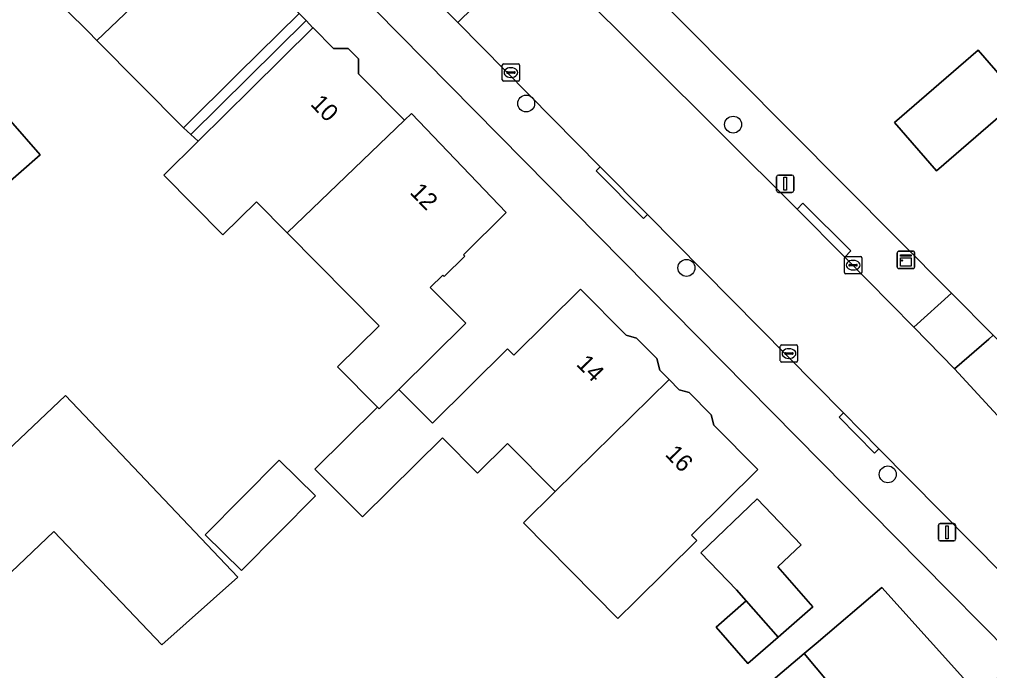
# Model space of a CAD drawing. Extents: x 161772 to 163126, y 383092 to 383917.
# Drawn here: x 162327.9 to 162384, y 383296 to 383333.8 of the extents above; entities that cross this region are included whole.
import ezdxf

# ---------------------------------------------------------------- set-up
doc = ezdxf.new("R2010")
doc.units = 0
for name, color, linetype in [('IMGEO_Boom', 7, 'Continuous'), ('IMGEO_Erf', 7, 'Continuous'), ('IMGEO_Kast', 7, 'Continuous'), ('IMGEO_Kolk', 7, 'Continuous'), ('IMGEO_Lichtmast', 7, 'Continuous'), ('IMGEO_Pand', 7, 'Continuous'), ('IMGEO_Pand_nummerreeks', 7, 'Continuous'), ('IMGEO_Pand_overbouw', 7, 'Continuous'), ('IMGEO_Rijbaan_lokaal_open', 7, 'Continuous'), ('IMGEO_Voetpad_open', 7, 'Continuous')]:
    doc.layers.add(name, color=color, linetype=linetype)

msp = doc.modelspace()

# ---------------------------------------------------------------- linework, layer by layer
at = {"layer": 'IMGEO_Boom'}
for centre in [(162357.189, 383328.892), (162369.163, 383327.668), (162366.462, 383319.365), (162378.114, 383307.406)]:
    msp.add_circle(centre, 0.489, dxfattribs=at)
at = {"layer": 'IMGEO_Erf'}
for points in [[(162461.918, 383426.682), (162359.973, 383339.918), (162381.807, 383317.904), (162384.224, 383315.47)], [(162384.171, 383295.362), (162385.195, 383296.277), (162385.194, 383297.049), (162380.015, 383302.296), (162318.286, 383364.906)], [(162368.044, 383292.581), (162373.272, 383297.025), (162373.965, 383297.614), (162377.774, 383300.852), (162383.362, 383294.638)]]:
    msp.add_lwpolyline(points, dxfattribs=at)
for points in [[(162332.343, 383332.538), (162331.828, 383333.057), (162329.356, 383335.522), (162326.752, 383338.151), (162325.695, 383337.105), (162323.437, 383339.384), (162326.169, 383342.091), (162329.721, 383345.609), (162331.866, 383343.444), (162333.663, 383345.224), (162339.562, 383339.471), (162339.159, 383339.07), (162341.828, 383336.376), (162342.613, 383336.373), (162343.141, 383335.839), (162343.415, 383334.799), (162344.045, 383334.111), (162340.503, 383330.603), (162337.363, 383327.492), (162337.352, 383327.481)], [(162336.213, 383324.73), (162338.211, 383326.709), (162338.225, 383326.723), (162341.275, 383329.745), (162344.843, 383333.279), (162344.856, 383333.266), (162346.033, 383332.079), (162346.886, 383332.075), (162347.483, 383331.472), (162347.479, 383330.618), (162350.149, 383327.922), (162350.541, 383328.311), (162356.034, 383322.577), (162353.555, 383320.122), (162353.633, 383320.044), (162352.439, 383318.861), (162352.362, 383318.939), (162351.638, 383318.223), (162353.685, 383316.156), (162349.818, 383312.326), (162351.762, 383310.365), (162356.111, 383314.673), (162356.468, 383314.312), (162360.328, 383318.135), (162362.969, 383315.469), (162363.576, 383315.303), (162364.749, 383314.119), (162364.926, 383313.445), (162365.46, 383312.907), (162366.051, 383312.31), (162366.614, 383312.156), (162367.894, 383310.863), (162368.053, 383310.26), (162370.6, 383307.689), (162366.76, 383303.886), (162367.065, 383303.577), (162363.513, 383300.059), (162362.499, 383299.054), (162357.023, 383304.598), (162358.855, 383306.413), (162356.102, 383309.193), (162354.371, 383307.479), (162352.338, 383309.531), (162347.706, 383304.944), (162344.961, 383307.716), (162348.581, 383311.303), (162346.274, 383313.632), (162348.68, 383316.016), (162343.346, 383321.401), (162341.57, 383323.193), (162339.634, 383321.276)], [(162380.929, 383324.986), (162378.505, 383327.788), (162383.352, 383331.975), (162385.775, 383329.172)], [(162322.914, 383324.035), (162327.337, 383327.892), (162329.064, 383325.911), (162324.641, 383322.054)], [(162330.524, 383311.97), (162332.329, 383310.066), (162333.378, 383308.96), (162340.506, 383301.443), (162336.099, 383297.523), (162329.852, 383304.094), (162322.829, 383297.422), (162319.227, 383301.278)], [(162342.892, 383308.237), (162344.987, 383306.164), (162340.704, 383301.836), (162338.609, 383303.909)], [(162369.92, 383300.077), (162369.365, 383300.711), (162367.302, 383302.867), (162370.559, 383305.984), (162373.1, 383303.329), (162371.762, 383302.049), (162373.784, 383299.736), (162371.763, 383297.969), (162370.019, 383296.444), (162368.176, 383298.552)]]:
    msp.add_lwpolyline(points, close=True, dxfattribs=at)
at = {"layer": 'IMGEO_Kast'}
for p, q in [((162378.741, 383320.332), (162379.582, 383320.332)), ((162379.582, 383320.332), (162378.741, 383320.332)), ((162378.666, 383319.407), (162378.666, 383320.248)), ((162378.666, 383320.248), (162378.666, 383319.407)), ((162379.666, 383320.257), (162379.666, 383319.416)), ((162379.666, 383319.416), (162379.666, 383320.257)), ((162379.591, 383319.332), (162378.75, 383319.332)), ((162378.75, 383319.332), (162379.591, 383319.332))]:
    msp.add_line(p, q, dxfattribs=at)
for points in [[(162378.861, 383320.122), (162379.461, 383320.122), (162379.461, 383320.037), (162378.861, 383320.037), (162378.861, 383320.122)], [(162378.861, 383319.947), (162379.461, 383319.947), (162379.461, 383319.458), (162378.861, 383319.458), (162378.861, 383319.947)]]:
    msp.add_lwpolyline(points, dxfattribs=at)
msp.add_circle((162378.945, 383319.796), 0.0377, dxfattribs=at)
for centre, start, end in [((162378.744, 383320.254), 92.4484, 184.2845), ((162378.744, 383320.254), 92.4484, 184.2845), ((162379.588, 383320.254), 2.4484, 94.2845), ((162379.588, 383320.254), 2.4484, 94.2845), ((162378.744, 383319.41), 182.4484, 274.2845), ((162378.744, 383319.41), 182.4484, 274.2845), ((162379.588, 383319.41), 272.4484, 4.2845), ((162379.588, 383319.41), 272.4484, 4.2845)]:
    msp.add_arc(centre, 0.0779, start, end, dxfattribs=at)
at = {"layer": 'IMGEO_Kolk'}
for p, q in [((162355.804, 383330.26), (162355.804, 383331.112)), ((162355.879, 383331.186), (162356.731, 383331.186)), ((162356.805, 383331.112), (162356.805, 383330.26)), ((162356.063, 383330.68), (162356.063, 383330.692)), ((162356.501, 383330.643), (162356.103, 383330.643)), ((162356.106, 383330.729), (162356.504, 383330.729)), ((162356.292, 383330.966), (162356.317, 383330.966)), ((162356.547, 383330.692), (162356.547, 383330.68)), ((162356.731, 383330.186), (162355.879, 383330.186)), ((162356.315, 383330.406), (162356.29, 383330.406)), ((162375.609, 383319.099), (162375.609, 383319.951)), ((162375.684, 383320.025), (162376.536, 383320.025)), ((162376.097, 383319.805), (162376.122, 383319.805)), ((162376.61, 383319.951), (162376.61, 383319.099)), ((162375.868, 383319.519), (162375.868, 383319.531)), ((162376.306, 383319.482), (162375.908, 383319.482)), ((162375.911, 383319.568), (162376.309, 383319.568)), ((162376.12, 383319.245), (162376.095, 383319.245)), ((162376.352, 383319.531), (162376.352, 383319.519)), ((162376.536, 383319.025), (162375.684, 383319.025)), ((162371.897, 383313.981), (162371.897, 383314.833)), ((162371.972, 383314.907), (162372.824, 383314.907)), ((162372.898, 383314.833), (162372.898, 383313.981)), ((162372.156, 383314.401), (162372.156, 383314.413)), ((162372.594, 383314.364), (162372.196, 383314.364)), ((162372.199, 383314.45), (162372.597, 383314.45)), ((162372.385, 383314.687), (162372.41, 383314.687)), ((162372.64, 383314.413), (162372.64, 383314.401)), ((162372.824, 383313.907), (162371.972, 383313.907)), ((162372.408, 383314.127), (162372.383, 383314.127))]:
    msp.add_line(p, q, dxfattribs=at)
for points in [[(162355.804, 383330.26), (162355.804, 383331.112)], [(162355.879, 383331.186), (162356.731, 383331.186)], [(162356.805, 383331.112), (162356.805, 383330.26)], [(162356.731, 383330.186), (162355.879, 383330.186)], [(162375.609, 383319.099), (162375.609, 383319.951)], [(162375.684, 383320.025), (162376.536, 383320.025)], [(162376.61, 383319.951), (162376.61, 383319.099)], [(162376.536, 383319.025), (162375.684, 383319.025)], [(162371.897, 383313.981), (162371.897, 383314.833)], [(162371.972, 383314.907), (162372.824, 383314.907)], [(162372.898, 383314.833), (162372.898, 383313.981)], [(162372.824, 383313.907), (162371.972, 383313.907)]]:
    msp.add_lwpolyline(points, dxfattribs=at)
for centre, radius, start, end in [((162355.881, 383331.11), 0.0765, 91.552, 178.448), ((162355.881, 383331.11), 0.0765, 91.552, 178.448), ((162356.729, 383331.11), 0.0765, 1.552, 88.448), ((162356.729, 383331.11), 0.0765, 1.552, 88.448), ((162356.103, 383330.689), 0.0403, 85.8775, 175.7526), ((162356.1, 383330.679), 0.0366, 178.938, 274.7102), ((162356.504, 383330.686), 0.043, 264.8664, 352.4533), ((162356.508, 383330.691), 0.0386, 1.7309, 96.639), ((162355.881, 383330.262), 0.0765, 181.552, 268.448), ((162355.881, 383330.262), 0.0765, 181.552, 268.448), ((162356.729, 383330.262), 0.0765, 271.552, 358.448), ((162356.729, 383330.262), 0.0765, 271.552, 358.448), ((162375.686, 383319.949), 0.0765, 91.552, 178.448), ((162375.686, 383319.949), 0.0765, 91.552, 178.448), ((162376.534, 383319.949), 0.0765, 1.552, 88.448), ((162376.534, 383319.949), 0.0765, 1.552, 88.448), ((162375.908, 383319.528), 0.0403, 85.8775, 175.7526), ((162375.905, 383319.518), 0.0366, 178.938, 274.7102), ((162376.309, 383319.525), 0.043, 264.8664, 352.4533), ((162376.313, 383319.53), 0.0386, 1.7309, 96.639), ((162375.686, 383319.101), 0.0765, 181.552, 268.448), ((162375.686, 383319.101), 0.0765, 181.552, 268.448), ((162376.534, 383319.101), 0.0765, 271.552, 358.448), ((162376.534, 383319.101), 0.0765, 271.552, 358.448), ((162371.974, 383314.831), 0.0765, 91.552, 178.448), ((162371.974, 383314.831), 0.0765, 91.552, 178.448), ((162372.822, 383314.831), 0.0765, 1.552, 88.448), ((162372.822, 383314.831), 0.0765, 1.552, 88.448), ((162372.196, 383314.41), 0.0403, 85.8775, 175.7526), ((162372.193, 383314.4), 0.0366, 178.938, 274.7102), ((162372.597, 383314.407), 0.043, 264.8664, 352.4533), ((162372.601, 383314.412), 0.0386, 1.7309, 96.639), ((162371.974, 383313.983), 0.0765, 181.552, 268.448), ((162371.974, 383313.983), 0.0765, 181.552, 268.448), ((162372.822, 383313.983), 0.0765, 271.552, 358.448), ((162372.822, 383313.983), 0.0765, 271.552, 358.448)]:
    msp.add_arc(centre, radius, start, end, dxfattribs=at)
for centre, major_axis, ratio, start_param, end_param in [((162356.291, 383330.686), (-0.387, 0.002), 0.722429, 4.712389, 7.853982), ((162356.316, 383330.686), (-0.39, 0.002), 0.717154, 1.570796, 4.712389), ((162376.096, 383319.525), (-0.387, 0.002), 0.722429, 4.712389, 7.853982), ((162376.121, 383319.525), (-0.39, 0.002), 0.717154, 1.570796, 4.712389), ((162372.384, 383314.407), (-0.387, 0.002), 0.722429, 4.712389, 7.853982), ((162372.409, 383314.407), (-0.39, 0.002), 0.717154, 1.570796, 4.712389)]:
    msp.add_ellipse(centre, major_axis=major_axis, ratio=ratio, start_param=start_param, end_param=end_param, dxfattribs=at)
at = {"layer": 'IMGEO_Lichtmast'}
for p, q in [((162371.682, 383323.843), (162371.682, 383324.643)), ((162371.682, 383324.643), (162371.682, 383323.843)), ((162371.782, 383324.743), (162372.572, 383324.743)), ((162372.572, 383324.743), (162371.782, 383324.743)), ((162372.672, 383324.643), (162372.672, 383323.843)), ((162372.672, 383323.843), (162372.672, 383324.643)), ((162372.572, 383323.743), (162371.782, 383323.743)), ((162371.782, 383323.743), (162372.572, 383323.743)), ((162381.047, 383303.654), (162381.047, 383304.454)), ((162381.047, 383304.454), (162381.047, 383303.654)), ((162381.147, 383304.554), (162381.937, 383304.554)), ((162381.937, 383304.554), (162381.147, 383304.554)), ((162382.037, 383304.454), (162382.037, 383303.654)), ((162382.037, 383303.654), (162382.037, 383304.454)), ((162381.937, 383303.554), (162381.147, 383303.554)), ((162381.147, 383303.554), (162381.937, 383303.554))]:
    msp.add_line(p, q, dxfattribs=at)
for points in [[(162372.102, 383324.618), (162372.252, 383324.618), (162372.252, 383323.868), (162372.102, 383323.868), (162372.102, 383324.618)], [(162381.467, 383304.429), (162381.617, 383304.429), (162381.617, 383303.679), (162381.467, 383303.679), (162381.467, 383304.429)]]:
    msp.add_lwpolyline(points, dxfattribs=at)
for centre, start, end in [((162371.782, 383324.643), 90, 180), ((162371.782, 383324.643), 90, 180), ((162372.572, 383324.643), 0, 90), ((162372.572, 383324.643), 360, 90), ((162371.782, 383323.843), 180, 270), ((162371.782, 383323.843), 180, 270), ((162372.572, 383323.843), 270, 0), ((162372.572, 383323.843), 270, 0), ((162381.147, 383304.454), 90, 180), ((162381.147, 383304.454), 90, 180), ((162381.937, 383304.454), 0, 90), ((162381.937, 383304.454), 360, 90), ((162381.147, 383303.654), 180, 270), ((162381.147, 383303.654), 180, 270), ((162381.937, 383303.654), 270, 0), ((162381.937, 383303.654), 270, 0)]:
    msp.add_arc(centre, 0.1, start, end, dxfattribs=at)
at = {"layer": 'IMGEO_Pand'}
for points in [[(162339.159, 383339.07), (162339.562, 383339.471), (162333.663, 383345.224), (162331.866, 383343.444), (162329.721, 383345.609), (162326.169, 383342.091), (162323.437, 383339.384), (162325.695, 383337.105), (162326.752, 383338.151), (162329.356, 383335.522), (162331.828, 383333.057), (162332.343, 383332.538)], [(162344.045, 383334.111), (162343.415, 383334.799), (162343.141, 383335.839), (162342.613, 383336.373), (162341.828, 383336.376), (162339.159, 383339.07), (162332.343, 383332.538), (162337.352, 383327.481), (162337.363, 383327.492), (162340.503, 383330.603)], [(162350.149, 383327.922), (162347.479, 383330.618), (162347.483, 383331.472), (162346.886, 383332.075), (162346.033, 383332.079), (162344.856, 383333.266), (162344.843, 383333.279), (162341.275, 383329.745), (162338.225, 383326.723), (162338.211, 383326.709), (162336.213, 383324.73), (162339.634, 383321.276), (162341.57, 383323.193), (162343.346, 383321.401)], [(162380.929, 383324.986), (162385.775, 383329.172), (162383.352, 383331.975), (162378.505, 383327.788)], [(162356.034, 383322.577), (162350.541, 383328.311), (162350.149, 383327.922), (162343.346, 383321.401), (162348.68, 383316.016), (162346.274, 383313.632), (162348.581, 383311.303), (162348.682, 383311.201), (162349.818, 383312.326), (162353.685, 383316.156), (162351.638, 383318.223), (162352.362, 383318.939), (162352.439, 383318.861), (162353.633, 383320.044), (162353.555, 383320.122)], [(162329.064, 383325.911), (162327.337, 383327.892), (162322.914, 383324.035), (162324.641, 383322.054)], [(162365.46, 383312.907), (162364.926, 383313.445), (162364.749, 383314.119), (162363.576, 383315.303), (162362.969, 383315.469), (162360.328, 383318.135), (162356.468, 383314.312), (162356.111, 383314.673), (162351.762, 383310.365), (162349.818, 383312.326), (162348.682, 383311.201), (162348.581, 383311.303), (162344.961, 383307.716), (162347.706, 383304.944), (162352.338, 383309.531), (162354.371, 383307.479), (162356.102, 383309.193), (162358.855, 383306.413)], [(162358.855, 383306.413), (162357.023, 383304.598), (162362.499, 383299.054), (162363.513, 383300.059), (162367.065, 383303.577), (162366.76, 383303.886), (162370.6, 383307.689), (162368.053, 383310.26), (162367.894, 383310.863), (162366.614, 383312.156), (162366.051, 383312.31), (162365.46, 383312.907)], [(162330.524, 383311.97), (162319.227, 383301.278), (162322.829, 383297.422), (162329.852, 383304.094), (162336.099, 383297.523), (162340.506, 383301.443), (162333.378, 383308.96), (162332.329, 383310.066)], [(162344.987, 383306.164), (162342.892, 383308.237), (162338.609, 383303.909), (162340.704, 383301.836)], [(162369.92, 383300.077), (162371.763, 383297.969), (162373.784, 383299.736), (162371.762, 383302.049), (162373.1, 383303.329), (162370.559, 383305.984), (162367.302, 383302.867), (162369.365, 383300.711)], [(162378.645, 383290.616), (162383.362, 383294.638), (162377.774, 383300.852), (162373.965, 383297.614), (162373.272, 383297.025)], [(162369.92, 383300.077), (162368.176, 383298.552), (162370.019, 383296.444), (162371.763, 383297.969)], [(162373.468, 383286.2), (162378.645, 383290.616), (162373.272, 383297.025), (162368.044, 383292.581)]]:
    msp.add_lwpolyline(points, close=True, dxfattribs=at)
at = {"layer": 'IMGEO_Pand_overbouw'}
for points in [[(162344.444, 383333.695), (162344.045, 383334.111), (162340.503, 383330.603), (162337.363, 383327.492), (162337.352, 383327.481), (162337.781, 383327.096)], [(162344.843, 383333.279), (162344.444, 383333.695), (162337.781, 383327.096), (162338.211, 383326.709), (162338.225, 383326.723), (162341.275, 383329.745)]]:
    msp.add_lwpolyline(points, close=True, dxfattribs=at)
at = {"layer": 'IMGEO_Rijbaan_lokaal_open'}
msp.add_lwpolyline([(162350.947, 383344.803), (162350.426, 383345.321), (162345.952, 383340.94), (162353.225, 383333.575), (162357.692, 383337.967), (162357.311, 383338.364)], dxfattribs=at)
msp.add_lwpolyline([(162375.636, 383319.997), (162372.869, 383322.778), (162359.792, 383335.814), (162357.692, 383337.967), (162353.225, 383333.575), (162361.468, 383325.229), (162364.211, 383322.452), (162375.558, 383310.962), (162377.602, 383308.892), (162386.554, 383299.828), (162387.917, 383298.355), (162388.039, 383298.461), (162392.678, 383302.548), (162390.17, 383304.949), (162385.594, 383309.596), (162381.984, 383313.512), (162379.619, 383315.932)], close=True, dxfattribs=at)
at = {"layer": 'IMGEO_Voetpad_open'}
msp.add_lwpolyline([(162318.286, 383364.906), (162380.015, 383302.296), (162385.194, 383297.049), (162385.195, 383296.277), (162387.917, 383298.355), (162386.554, 383299.828), (162377.602, 383308.892), (162377.341, 383308.635), (162375.306, 383310.713), (162375.558, 383310.962), (162364.211, 383322.452), (162363.982, 383322.224), (162361.236, 383324.999), (162361.468, 383325.229), (162353.225, 383333.575), (162345.952, 383340.94), (162335.461, 383351.562)], dxfattribs=at)
for points in [[(162359.973, 383339.918), (162357.692, 383337.967), (162359.792, 383335.814), (162372.869, 383322.778), (162373.204, 383323.117), (162375.987, 383320.352), (162375.636, 383319.997), (162379.619, 383315.932), (162381.807, 383317.904)], [(162361.468, 383325.229), (162361.236, 383324.999), (162363.982, 383322.224), (162364.211, 383322.452)], [(162372.869, 383322.778), (162375.636, 383319.997), (162375.987, 383320.352), (162373.204, 383323.117)], [(162381.807, 383317.904), (162379.619, 383315.932), (162381.984, 383313.512), (162383.957, 383315.236), (162384.224, 383315.47)], [(162384.224, 383315.47), (162383.957, 383315.236), (162381.984, 383313.512), (162385.594, 383309.596), (162390.17, 383304.949), (162392.678, 383302.548), (162397.64, 383306.82), (162396.443, 383306.948), (162396.212, 383307.184), (162394.734, 383305.733), (162393.718, 383305.771)], [(162375.558, 383310.962), (162375.306, 383310.713), (162377.341, 383308.635), (162377.602, 383308.892)]]:
    msp.add_lwpolyline(points, close=True, dxfattribs=at)

# ---------------------------------------------------------------- texts
at = {"layer": 'IMGEO_Pand_nummerreeks'}
for s, rotation, p in [('10', 314.7249, (162344.65, 383328.812)), ('12', 313.768, (162350.407, 383323.708)), ('14', 314.4556, (162360.037, 383313.748)), ('16', 314.5796, (162365.177, 383308.519))]:
    msp.add_text(s, height=1, rotation=rotation, dxfattribs=at).set_placement(p)

doc.saveas('drawing.dxf')
